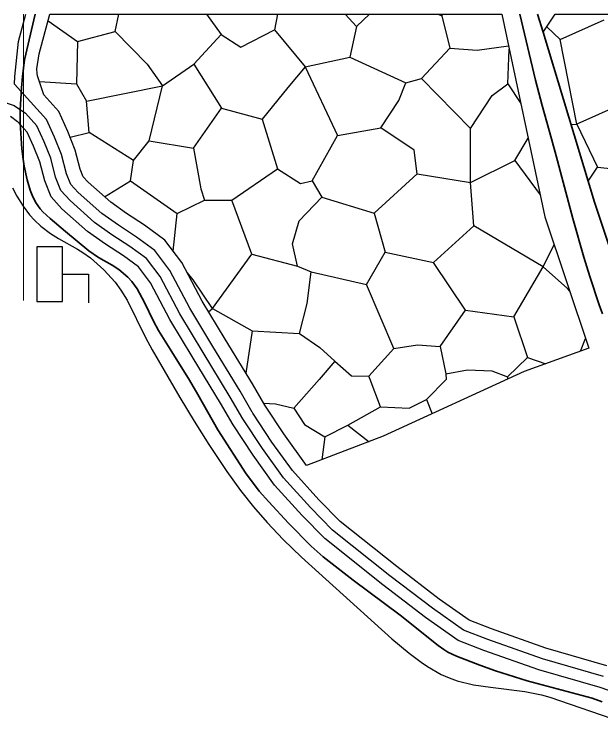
# Model space of a CAD drawing. Extents: x -64005 to -55000, y -89025 to -80000.
# Drawn here: x -56008 to -55496, y -80618 to -80000 of the extents above; entities that cross this region are included whole.
import ezdxf

# ---------------------------------------------------------------- set-up
doc = ezdxf.new("R2010")
doc.units = 0
doc.header["$LTSCALE"] = 32
doc.linetypes.add('LONG_DASHED', pattern=[7.5, 6, -1.5])
for name, color, linetype, lineweight in [('11', 7, 'Continuous', 25), ('19', 7, 'Continuous', 25), ('2', 7, 'Continuous', 25), ('24', 7, 'Continuous', 25), ('35', 7, 'Continuous', 13), ('39', 7, 'LONG_DASHED', 25), ('6', 7, 'Continuous', 25), ('8', 7, 'Continuous', 25)]:
    doc.layers.add(name, color=color, linetype=linetype, lineweight=lineweight)

msp = doc.modelspace()

# ---------------------------------------------------------------- linework, layer by layer
at = {"layer": '11'}
msp.add_lwpolyline([(-55965.98, -80226.94), (-55965.98, -80203.19), (-55988.48, -80203.19), (-55988.48, -80250.69), (-55965.98, -80250.69), (-55965.98, -80226.94), (-55943.48, -80226.94), (-55943.48, -80251.94)], dxfattribs=at)
at = {"layer": '19'}
for p, q in [((-55986.25, -80058.65), (-55953.88, -80060.87)), ((-55577.19, -80060.88), (-55565.88, -80077.95)), ((-55571.02, -80127.84), (-55548.86, -80157.64)), ((-55507.13, -80145.75), (-55498.81, -80133.57)), ((-55869.35, -80206.73), (-55865.81, -80174.09)), ((-55546.33, -80220.38), (-55536.73, -80200.88)), ((-55800.4, -80276.33), (-55805.98, -80313.23)), ((-55513.8, -80294.12), (-55509.27, -80282.94)), ((-55559.98, -80299.69), (-55543.86, -80305)), ((-55648.1, -80336.37), (-55643.17, -80348.76)), ((-55716.92, -80358.58), (-55698.32, -80373.12)), ((-55736.89, -80368.78), (-55739.58, -80388.85))]:
    msp.add_line(p, q, dxfattribs=at)
for points in [[(-55982.48, -80070.48), (-55987.76, -80053.92), (-55988.26, -80051.84), (-55988.46, -80047.59), (-55986.34, -80034.56), (-55976.98, -80000), (-55582.53, -80000)], [(-55978.59, -80005.96), (-55953, -80023.85), (-55919.98, -80015.05), (-55916.71, -80000)], [(-55840.18, -80000), (-55827.51, -80017.69), (-55810.33, -80028.71), (-55781.06, -80013.73)], [(-55778.21, -80000), (-55781.06, -80013.73), (-55754.2, -80045.89), (-55715.01, -80037.52)], [(-55719.16, -80000), (-55709.3, -80010.64), (-55697.87, -80000)], [(-55637.91, -80000), (-55634.89, -80001.39), (-55634, -80000)], [(-55634.89, -80001.39), (-55627.83, -80029.59), (-55604.04, -80031.36), (-55576.66, -80027.5)], [(-55582.53, -80000), (-55544.73, -80176.96), (-55506.42, -80291.45)], [(-55360.99, -80416.41), (-55380.06, -80398.04), (-55444.16, -80310.43), (-55468.51, -80262.97), (-55501.59, -80164.07), (-55546.45, -80015.73), (-55535.7, -80000), (-55187.16, -80000)], [(-55709.3, -80010.64), (-55715.01, -80037.52), (-55666.13, -80059.99), (-55652.48, -80056.03), (-55627.83, -80029.59)], [(-55543.26, -80011.06), (-55531.39, -80022.11), (-55493.08, -80004.92)], [(-55919.98, -80015.05), (-55892.23, -80043.69), (-55878.58, -80062.63), (-55851.28, -80043.69), (-55827.51, -80017.69)], [(-55522.08, -80096.31), (-55516.85, -80096.12), (-55531.39, -80022.11)], [(-55953, -80023.85), (-55953.88, -80060.87), (-55945.07, -80075.86), (-55878.58, -80062.63)], [(-55609.76, -80099.65), (-55590.83, -80071.01), (-55577.19, -80060.88), (-55575.99, -80030.61)], [(-55851.28, -80043.69), (-55827.07, -80082.02), (-55791.62, -80091.72)], [(-55754.2, -80045.89), (-55769.18, -80063.96), (-55791.62, -80091.72), (-55778.42, -80134.9), (-55758.16, -80147.67), (-55748.03, -80145.47), (-55726.02, -80105.82)], [(-55754.2, -80045.89), (-55726.02, -80105.82), (-55688.16, -80099.2), (-55672.3, -80075.4), (-55666.13, -80059.99)], [(-55656.45, -80139.3), (-55609.76, -80146.79), (-55609.76, -80099.65), (-55652.48, -80056.03)], [(-55904.13, -80127.84), (-55890.47, -80110.66), (-55878.58, -80062.63)], [(-55789.45, -80341.13), (-55800.2, -80322.73), (-55824.07, -80283.52), (-55843.95, -80250.41), (-55861.73, -80216.83), (-55876.62, -80197.09), (-55894.4, -80184.18), (-55910.19, -80173.94), (-55923.92, -80164.1), (-55943.7, -80146.59), (-55948.02, -80141.89), (-55950.58, -80135.37), (-55954.87, -80118.65), (-55961.43, -80102.51), (-55969.31, -80084.91), (-55982.48, -80070.48)], [(-55462.69, -80071.89), (-55516.85, -80096.12), (-55498.81, -80133.57), (-55443.32, -80139.3), (-55412.5, -80118.15)], [(-55959.46, -80107.36), (-55942.87, -80103.17), (-55945.07, -80075.86)], [(-55890.47, -80110.66), (-55851.72, -80116.82), (-55827.07, -80082.02)], [(-55929.26, -80159.37), (-55906.77, -80145.47), (-55904.13, -80127.84), (-55942.87, -80103.17)], [(-55748.03, -80145.47), (-55739.67, -80159.57), (-55693.88, -80173.67), (-55656.45, -80139.3), (-55659.09, -80118.59), (-55688.16, -80099.2)], [(-55609.76, -80146.79), (-55571.02, -80127.84), (-55559.4, -80108.28)], [(-55851.72, -80116.82), (-55845.12, -80152.51), (-55842.04, -80162.21), (-55818.26, -80162.21), (-55778.42, -80134.9)], [(-55906.77, -80145.47), (-55865.81, -80174.09), (-55842.04, -80162.21)], [(-55693.88, -80173.67), (-55684.42, -80207.59), (-55642.15, -80216.84), (-55606.92, -80184.67), (-55609.76, -80146.79)], [(-55835.13, -80256.96), (-55800.77, -80209.36), (-55818.26, -80162.21)], [(-55800.77, -80209.36), (-55760.77, -80219.95), (-55765.18, -80200.56), (-55759.46, -80180.29), (-55739.67, -80159.57)], [(-55571.87, -80264.01), (-55546.33, -80220.38), (-55606.92, -80184.67)], [(-55760.77, -80219.95), (-55748.89, -80224.78), (-55700.45, -80235.8), (-55684.42, -80207.59)], [(-55636.15, -80289.99), (-55614.14, -80258.28), (-55642.15, -80216.84)], [(-55523.02, -80241.83), (-55525.19, -80239.33), (-55546.33, -80220.38)], [(-55838.41, -80259.64), (-55835.13, -80256.96), (-55851.86, -80231.85), (-55856.99, -80225.79)], [(-55835.13, -80256.96), (-55800.4, -80276.33), (-55759.01, -80278.54), (-55752.41, -80252.55), (-55748.89, -80224.78)], [(-55697.5, -80318.73), (-55698.69, -80316), (-55676.66, -80291.76), (-55700.45, -80235.8)], [(-55614.14, -80258.28), (-55571.87, -80264.01), (-55559.98, -80299.69), (-55577.59, -80316.43)], [(-55759.01, -80278.54), (-55741.4, -80290.89), (-55728.19, -80302.77), (-55742.05, -80318.73)], [(-55676.66, -80291.76), (-55655.97, -80288.68), (-55636.15, -80289.99), (-55631.3, -80313.79), (-55631.13, -80318.73)], [(-55506.42, -80291.45), (-55562.98, -80311.93), (-55685.93, -80368.4), (-55752.94, -80393.94)], [(-55728.19, -80302.77), (-55713.65, -80315.56), (-55698.69, -80316)], [(-55631.3, -80313.79), (-55612.37, -80310.26), (-55591.23, -80311.15), (-55577.59, -80316.43), (-55577.45, -80318.58)], [(-55790.39, -80339.52), (-55779.94, -80339.92), (-55763.97, -80343.92), (-55742.05, -80318.73)], [(-55763.97, -80343.92), (-55754.65, -80358.12), (-55736.89, -80368.78), (-55716.92, -80358.58), (-55688.5, -80342.59), (-55697.5, -80318.73)], [(-55688.5, -80342.59), (-55663.2, -80343.92), (-55648.1, -80336.37), (-55631.13, -80318.73)], [(-55752.94, -80393.94), (-55772.91, -80366.34), (-55789.45, -80341.13)]]:
    msp.add_lwpolyline(points, dxfattribs=at)
at = {"layer": '2', "lineweight": 35}
msp.add_lwpolyline([(-55551.27, -80000), (-55546.45, -80015.73), (-55501.59, -80164.07), (-55468.51, -80262.97), (-55444.16, -80310.43), (-55380.06, -80398.04), (-55360.99, -80416.41), (-55358.15, -80417.15), (-55301.1, -80413.47), (-55246.8, -80412.65)], dxfattribs=at)
at = {"layer": '24'}
msp.add_lwpolyline([(-56009.73, -80151.68), (-56005.83, -80158.95), (-56000.35, -80167.65), (-55994.75, -80175.03), (-55990.61, -80179.67), (-55984.93, -80185.11), (-55976.63, -80191.4), (-55969.6, -80195.73), (-55952.91, -80205.06), (-55948.29, -80207.91), (-55941.67, -80212.64), (-55930.04, -80223.22), (-55920.16, -80233.8), (-55914.97, -80240.74), (-55909.66, -80249.73), (-55893.56, -80282.29), (-55887.85, -80292.95), (-55863.63, -80334.54), (-55851.17, -80355.15), (-55838.34, -80375.58), (-55822.63, -80399.2), (-55810.7, -80415.62), (-55799.36, -80429.93), (-55787.35, -80443.73), (-55773.25, -80458.37), (-55757.26, -80473.81), (-55678.51, -80545), (-55663.41, -80557.67), (-55652.81, -80565.54), (-55647.3, -80569.23), (-55635.35, -80576.21), (-55628.51, -80579.26), (-55621.49, -80581.71), (-55607.04, -80585.19), (-55592.21, -80587.39), (-55562.31, -80590.99), (-55547.69, -80593.92), (-55540.56, -80595.99), (-55478, -80617.56)], dxfattribs=at)
at = {"layer": '35'}
msp.add_line((-56000, -80000), (-56000, -80250), dxfattribs=at)
at = {"layer": '39'}
for points in [[(-56018.92, -80075.47), (-56016.06, -80077.11), (-56008.25, -80079.64), (-55998.45, -80086.37)], [(-55493.6, -80578.13), (-55547.02, -80562.65), (-55594.78, -80545.83), (-55615.78, -80537.63), (-55643.06, -80518.5), (-55680.17, -80490.02), (-55730.36, -80450.15), (-55749.53, -80430.59), (-55773.01, -80404.61), (-55791.44, -80379.12), (-55808.55, -80353.05), (-55819.53, -80334.27), (-55843.33, -80295.17), (-55863.55, -80261.46), (-55880.78, -80228.94), (-55892.55, -80213.33), (-55907.14, -80202.73), (-55922.88, -80192.54), (-55937.97, -80181.72), (-55959.48, -80162.67), (-55967.43, -80154.02), (-55972.03, -80142.31), (-55976.29, -80125.71), (-55982.14, -80111.34), (-55988.38, -80097.41), (-55998.45, -80086.37)]]:
    msp.add_lwpolyline(points, dxfattribs=at)
at = {"layer": '6', "lineweight": 35}
for points in [[(-55494.66, -80600.11), (-55503.42, -80596.78), (-55560.15, -80581.74), (-55587.88, -80572.98), (-55601.61, -80568.18), (-55622.01, -80560.22), (-55629.44, -80556.62), (-55632.99, -80554.52), (-55638.07, -80551), (-55671.22, -80524.34), (-55712.24, -80493.95), (-55738.56, -80473.45), (-55749.04, -80464.15), (-55768.64, -80444.06), (-55785.99, -80425.64), (-55794.29, -80416.14), (-55802, -80406.19), (-55805.55, -80401), (-55830.48, -80362.72), (-55847.91, -80331.96), (-55855.28, -80319.37), (-55870.62, -80294.55), (-55882.09, -80275.92), (-55886.46, -80268), (-55894.39, -80251.71), (-55900.89, -80239.69), (-55905.47, -80233.42), (-55909.02, -80229.66), (-55916.95, -80222.95), (-55922.65, -80219.12), (-55934.46, -80212.24), (-55942.92, -80206.54), (-55963.43, -80189.8), (-55976.78, -80178.44), (-55983.26, -80172.38), (-55985.62, -80169.82), (-55989.56, -80164.17), (-55992.64, -80157.97), (-55994.31, -80153.62), (-55996.93, -80144.69), (-55999.55, -80132.67), (-56000.52, -80126.64), (-56001.54, -80117.52), (-56002.95, -80094.96), (-56002.9, -80083.69), (-56001.85, -80064.2), (-56001.01, -80054.46), (-55999.13, -80039.94), (-55989.98, -80000)], [(-55566.8, -80000), (-55552.94, -80057.57), (-55547.32, -80079.65), (-55539.01, -80108.88), (-55534.94, -80123.52), (-55520.46, -80178.29), (-55510.9, -80212.04), (-55505.71, -80228.79), (-55497.37, -80253.8), (-55494.58, -80261.39)]]:
    msp.add_lwpolyline(points, dxfattribs=at)
at = {"layer": '8'}
msp.add_line((-56011.47, -80089.11), (-56005.21, -80093.8), dxfattribs=at)
for points in [[(-56008.07, -80061.01), (-56007.68, -80054.55), (-56004.33, -80023.73), (-55998.13, -80000)], [(-55474.74, -80595.1), (-55496.6, -80587.67), (-55550.08, -80572.18), (-55598.26, -80555.21), (-55620.54, -80546.51), (-55648.98, -80526.56), (-55686.34, -80497.9), (-55737.07, -80457.6), (-55756.81, -80437.44), (-55780.79, -80410.91), (-55799.68, -80384.8), (-55817.08, -80358.27), (-55828.12, -80339.39), (-55851.89, -80300.34), (-55872.26, -80266.38), (-55889.24, -80234.33), (-55899.64, -80220.54), (-55912.8, -80210.98), (-55928.51, -80200.8), (-55944.21, -80189.55), (-55966.51, -80169.81), (-55976.06, -80159.41), (-55981.57, -80145.4), (-55985.82, -80128.85), (-55991.34, -80115.27), (-55996.85, -80102.96), (-56005.21, -80093.8)]]:
    msp.add_lwpolyline(points, dxfattribs=at)
at = {"layer": '8', "linetype": 'LONG_DASHED'}
msp.add_lwpolyline([(-55490.6, -80568.59), (-55543.97, -80553.13), (-55591.3, -80536.45), (-55611.02, -80528.76), (-55637.14, -80510.43), (-55674.02, -80482.14), (-55723.65, -80442.71), (-55742.24, -80423.72), (-55765.22, -80398.31), (-55783.21, -80373.45), (-55799.8, -80348.16), (-55800.07, -80347.74), (-55800.34, -80347.29), (-55810.94, -80329.14), (-55834.77, -80290), (-55854.84, -80256.55), (-55872.31, -80223.56), (-55885.47, -80206.11), (-55901.48, -80194.49), (-55917.24, -80184.27), (-55931.72, -80173.89), (-55952.47, -80155.52), (-55958.8, -80148.63), (-55962.5, -80139.23), (-55966.77, -80122.57), (-55972.93, -80107.42), (-55979.9, -80091.85), (-56008.07, -80061.01)], dxfattribs=at)

doc.saveas('drawing.dxf')
